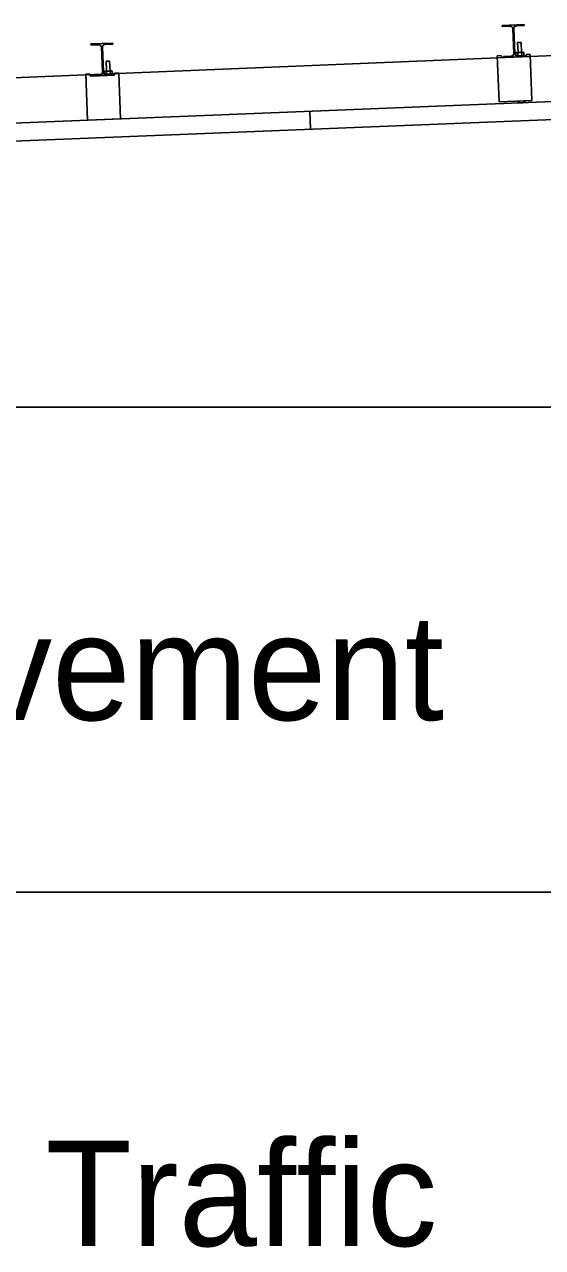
# Model space of a CAD drawing. Extents: x 9538 to 81668, y 7600 to 11751.
# Drawn here: x 25719.1 to 25797.7, y 9572.7 to 9758.3 of the extents above; entities that cross this region are included whole.
import ezdxf

# ---------------------------------------------------------------- set-up
doc = ezdxf.new("R2010")
doc.units = 0
for name, color, linetype in [('dsnStdCells', 7, 'Continuous'), ('dsnStdDimension', 7, 'Continuous'), ('dsnStdNote', 7, 'Continuous'), ('dsnStdTable', 7, 'Continuous')]:
    doc.layers.add(name, color=color, linetype=linetype)

msp = doc.modelspace()

# ---------------------------------------------------------------- linework, layer by layer
at = {"layer": 'dsnStdCells'}
for p, q in [((25794.9, 9758.35), (25791.57, 9758.21)), ((25794.9, 9758.35), (25791.57, 9758.21)), ((25791.57, 9758.21), (25791.58, 9758.06)), ((25791.57, 9758.21), (25791.58, 9758.06)), ((25791.58, 9758.06), (25792.75, 9758.1)), ((25791.58, 9758.06), (25792.75, 9758.1)), ((25793.18, 9757.71), (25793.33, 9753.96)), ((25793.18, 9757.71), (25793.33, 9753.96)), ((25793.49, 9753.96), (25793.34, 9757.71)), ((25793.49, 9753.96), (25793.34, 9757.71)), ((25793.74, 9758.14), (25794.91, 9758.19)), ((25793.74, 9758.14), (25794.91, 9758.19)), ((25794.91, 9758.19), (25794.9, 9758.35)), ((25794.91, 9758.19), (25794.9, 9758.35)), ((25732.46, 9755.53), (25729.13, 9755.39)), ((25732.46, 9755.53), (25729.13, 9755.39)), ((25729.13, 9755.39), (25729.14, 9755.24)), ((25729.13, 9755.39), (25729.14, 9755.24)), ((25729.14, 9755.24), (25730.31, 9755.28)), ((25729.14, 9755.24), (25730.31, 9755.28)), ((25730.74, 9754.88), (25730.89, 9751.14)), ((25730.74, 9754.88), (25730.89, 9751.14)), ((25731.05, 9751.14), (25730.9, 9754.89)), ((25731.05, 9751.14), (25730.9, 9754.89)), ((25731.3, 9755.32), (25732.47, 9755.37)), ((25731.3, 9755.32), (25732.47, 9755.37)), ((25732.47, 9755.37), (25732.46, 9755.53)), ((25732.47, 9755.37), (25732.46, 9755.53)), ((25793.72, 9754.08), (25793.64, 9754.02)), ((25793.72, 9754.08), (25793.64, 9754.02)), ((25793.64, 9754.02), (25793.65, 9753.65)), ((25793.65, 9753.65), (25793.64, 9754.02)), ((25794.69, 9754.12), (25793.72, 9754.08)), ((25793.72, 9754.08), (25794.69, 9754.12)), ((25794.44, 9755.62), (25793.92, 9755.6)), ((25794.44, 9755.62), (25793.92, 9755.6)), ((25793.92, 9755.6), (25793.98, 9754.09)), ((25793.92, 9755.6), (25793.98, 9754.09)), ((25793.94, 9754.03), (25793.95, 9753.62)), ((25793.95, 9753.62), (25793.94, 9754.03)), ((25793.95, 9753.62), (25793.94, 9754.03)), ((25793.98, 9754.09), (25794.5, 9754.11)), ((25794.5, 9754.11), (25794.44, 9755.62)), ((25794.5, 9754.11), (25794.44, 9755.62)), ((25794.56, 9753.64), (25794.54, 9754.06)), ((25794.54, 9754.06), (25794.56, 9753.64)), ((25794.56, 9753.64), (25794.54, 9754.06)), ((25794.75, 9754.12), (25794.69, 9754.12)), ((25794.69, 9754.12), (25794.75, 9754.12)), ((25794.84, 9754.07), (25794.75, 9754.12)), ((25794.84, 9754.07), (25794.75, 9754.12)), ((25794.86, 9753.65), (25794.84, 9754.07)), ((25794.86, 9753.65), (25794.84, 9754.07)), ((25732, 9752.8), (25731.48, 9752.78)), ((25732, 9752.8), (25731.48, 9752.78)), ((25731.48, 9752.78), (25731.54, 9751.27)), ((25731.48, 9752.78), (25731.54, 9751.27)), ((25732.06, 9751.29), (25732, 9752.8)), ((25732.06, 9751.29), (25732, 9752.8)), ((25790.82, 9753.6), (25791.44, 9753.62)), ((25791.1, 9746.63), (25790.82, 9753.6)), ((25791.45, 9753.31), (25791.44, 9753.62)), ((25795.2, 9753.46), (25791.45, 9753.31)), ((25792.93, 9753.53), (25791.76, 9753.48)), ((25792.93, 9753.53), (25791.76, 9753.48)), ((25791.76, 9753.48), (25791.77, 9753.32)), ((25791.76, 9753.48), (25791.77, 9753.32)), ((25791.77, 9753.32), (25795.1, 9753.46)), ((25791.77, 9753.32), (25795.1, 9753.46)), ((25795.09, 9753.61), (25793.92, 9753.56)), ((25795.09, 9753.61), (25793.92, 9753.56)), ((25794.78, 9753.6), (25794.86, 9753.65)), ((25794.78, 9753.6), (25794.86, 9753.65)), ((25795.1, 9753.46), (25795.09, 9753.61)), ((25795.1, 9753.46), (25795.09, 9753.61)), ((25795.19, 9753.77), (25795.81, 9753.8)), ((25795.19, 9753.77), (25795.2, 9753.46)), ((25795.81, 9753.8), (25796.09, 9746.83)), ((25728.38, 9750.78), (25729, 9750.8)), ((25728.66, 9743.82), (25728.38, 9750.78)), ((25729.02, 9750.49), (25729, 9750.8)), ((25732.76, 9750.64), (25729.02, 9750.49)), ((25730.49, 9750.7), (25729.32, 9750.66)), ((25730.49, 9750.7), (25729.32, 9750.66)), ((25729.32, 9750.66), (25729.33, 9750.5)), ((25729.32, 9750.66), (25729.33, 9750.5)), ((25729.33, 9750.5), (25732.66, 9750.64)), ((25729.33, 9750.5), (25732.66, 9750.64)), ((25731.28, 9751.26), (25731.2, 9751.2)), ((25731.28, 9751.26), (25731.2, 9751.2)), ((25731.2, 9751.2), (25731.22, 9750.83)), ((25731.22, 9750.83), (25731.2, 9751.2)), ((25732.25, 9751.3), (25731.28, 9751.26)), ((25731.28, 9751.26), (25732.25, 9751.3)), ((25732.65, 9750.79), (25731.48, 9750.74)), ((25732.65, 9750.79), (25731.48, 9750.74)), ((25731.5, 9751.21), (25731.52, 9750.8)), ((25731.52, 9750.8), (25731.5, 9751.21)), ((25731.52, 9750.8), (25731.5, 9751.21)), ((25731.54, 9751.27), (25732.06, 9751.29)), ((25732.12, 9750.82), (25732.1, 9751.24)), ((25732.1, 9751.24), (25732.12, 9750.82)), ((25732.12, 9750.82), (25732.1, 9751.24)), ((25732.32, 9751.3), (25732.25, 9751.3)), ((25732.25, 9751.3), (25732.32, 9751.3)), ((25732.4, 9751.25), (25732.32, 9751.3)), ((25732.4, 9751.25), (25732.32, 9751.3)), ((25732.34, 9750.78), (25732.42, 9750.83)), ((25732.34, 9750.78), (25732.42, 9750.83)), ((25732.42, 9750.83), (25732.4, 9751.25)), ((25732.42, 9750.83), (25732.4, 9751.25)), ((25732.66, 9750.64), (25732.65, 9750.79)), ((25732.66, 9750.64), (25732.65, 9750.79)), ((25732.75, 9750.95), (25733.38, 9750.98)), ((25732.75, 9750.95), (25732.76, 9750.64)), ((25733.38, 9750.98), (25733.65, 9744.02)), ((25796.09, 9746.83), (25791.1, 9746.63)), ((25793.99, 9746.72), (25793.99, 9746.6)), ((25795.08, 9746.65), (25795.07, 9746.77))]:
    msp.add_line(p, q, dxfattribs=at)
for points in [[(25793.65, 9753.65), (25793.65, 9753.65)], [(25793.92, 9753.56), (25794.78, 9753.6), (25794.78, 9753.6)], [(25731.22, 9750.83), (25731.22, 9750.83)], [(25731.48, 9750.74), (25732.34, 9750.78), (25732.34, 9750.78)], [(25794.01, 9746.58), (25794.07, 9746.55), (25794.13, 9746.52), (25794.2, 9746.5), (25794.26, 9746.48), (25794.33, 9746.46), (25794.4, 9746.45), (25794.47, 9746.45), (25794.54, 9746.45), (25794.61, 9746.45), (25794.68, 9746.46), (25794.75, 9746.48), (25794.82, 9746.5), (25794.88, 9746.52), (25794.95, 9746.55), (25795.01, 9746.59), (25795.07, 9746.63)]]:
    msp.add_lwpolyline(points, dxfattribs=at)
for centre, radius, start, end in [((25792.76, 9757.69), 0.417, 2.2841, 92.2932), ((25792.76, 9757.69), 0.417, 2.2841, 92.2932), ((25793.75, 9757.73), 0.417, 92.2981, 182.2871), ((25793.75, 9757.73), 0.417, 92.2981, 182.2871), ((25730.33, 9754.87), 0.417, 2.2841, 92.2932), ((25730.33, 9754.87), 0.417, 2.2841, 92.2932), ((25731.32, 9754.91), 0.417, 92.2981, 182.2871), ((25731.32, 9754.91), 0.417, 92.2981, 182.2871), ((25792.91, 9753.94), 0.417, 272.2981, 2.2871), ((25792.91, 9753.94), 0.417, 272.2981, 2.2871), ((25793.9, 9753.98), 0.417, 182.2841, 272.2932), ((25793.9, 9753.98), 0.417, 182.2841, 272.2932), ((25793.9, 9753.98), 0.417, 233.1773, 272.2932), ((25730.48, 9751.12), 0.417, 272.2981, 2.2871), ((25730.48, 9751.12), 0.417, 272.2981, 2.2871), ((25731.47, 9751.16), 0.417, 182.2841, 272.2932), ((25731.47, 9751.16), 0.417, 182.2841, 272.2932), ((25731.47, 9751.16), 0.417, 233.1773, 272.2932), ((25794.01, 9746.72), 0.0239, 92.3556, 182.1481), ((25794.02, 9746.6), 0.024, 182.5831, 238.6104), ((25795.05, 9746.77), 0.0238, 2.1761, 92.3321), ((25795.05, 9746.65), 0.0238, 305.8121, 2.437)]:
    msp.add_arc(centre, radius, start, end, dxfattribs=at)
for points in [[(25793.94, 9754.03), (25793.91, 9754.05), (25793.86, 9754.07), (25793.78, 9754.08), (25793.7, 9754.06), (25793.66, 9754.04), (25793.64, 9754.02)], [(25793.64, 9754.02), (25793.66, 9754.04), (25793.7, 9754.06), (25793.78, 9754.08), (25793.86, 9754.07), (25793.91, 9754.05), (25793.94, 9754.03)], [(25793.94, 9754.03), (25793.91, 9754.05), (25793.86, 9754.07), (25793.78, 9754.08), (25793.7, 9754.06), (25793.66, 9754.04), (25793.64, 9754.02)], [(25794.54, 9754.06), (25794.49, 9754.07), (25794.38, 9754.1), (25794.22, 9754.1), (25794.07, 9754.08), (25793.98, 9754.05), (25793.94, 9754.03)], [(25793.94, 9754.03), (25793.98, 9754.05), (25794.07, 9754.08), (25794.22, 9754.1), (25794.38, 9754.1), (25794.49, 9754.07), (25794.54, 9754.06)], [(25794.54, 9754.06), (25794.49, 9754.07), (25794.38, 9754.1), (25794.22, 9754.1), (25794.07, 9754.08), (25793.98, 9754.05), (25793.94, 9754.03)], [(25794.84, 9754.07), (25794.82, 9754.08), (25794.79, 9754.1), (25794.72, 9754.12), (25794.65, 9754.12), (25794.59, 9754.09), (25794.55, 9754.07), (25794.54, 9754.06)], [(25794.54, 9754.06), (25794.55, 9754.07), (25794.59, 9754.09), (25794.65, 9754.12), (25794.72, 9754.12), (25794.79, 9754.1), (25794.82, 9754.08), (25794.84, 9754.07)], [(25794.84, 9754.07), (25794.82, 9754.08), (25794.79, 9754.1), (25794.72, 9754.12), (25794.65, 9754.12), (25794.59, 9754.09), (25794.55, 9754.07), (25794.54, 9754.06)], [(25793.86, 9753.57), (25793.87, 9753.58), (25793.9, 9753.58), (25793.93, 9753.6), (25793.95, 9753.62)], [(25793.95, 9753.62), (25794.01, 9753.61), (25794.12, 9753.58), (25794.27, 9753.58), (25794.42, 9753.6), (25794.51, 9753.63), (25794.56, 9753.64)], [(25794.56, 9753.64), (25794.51, 9753.63), (25794.42, 9753.6), (25794.27, 9753.58), (25794.12, 9753.58), (25794.01, 9753.61), (25793.95, 9753.62)], [(25793.95, 9753.62), (25794.01, 9753.61), (25794.12, 9753.58), (25794.27, 9753.58), (25794.42, 9753.6), (25794.51, 9753.63), (25794.56, 9753.64)], [(25794.56, 9753.64), (25794.57, 9753.64), (25794.61, 9753.62), (25794.67, 9753.59), (25794.74, 9753.6), (25794.81, 9753.62), (25794.84, 9753.64), (25794.86, 9753.65)], [(25794.86, 9753.65), (25794.84, 9753.64), (25794.81, 9753.62), (25794.74, 9753.6), (25794.67, 9753.59), (25794.61, 9753.62), (25794.57, 9753.64), (25794.56, 9753.64)], [(25794.56, 9753.64), (25794.57, 9753.64), (25794.61, 9753.62), (25794.67, 9753.59), (25794.74, 9753.6), (25794.81, 9753.62), (25794.84, 9753.64), (25794.86, 9753.65)], [(25731.5, 9751.21), (25731.47, 9751.23), (25731.42, 9751.25), (25731.34, 9751.26), (25731.26, 9751.24), (25731.22, 9751.22), (25731.2, 9751.2)], [(25731.2, 9751.2), (25731.22, 9751.22), (25731.26, 9751.24), (25731.34, 9751.26), (25731.42, 9751.25), (25731.47, 9751.23), (25731.5, 9751.21)], [(25731.5, 9751.21), (25731.47, 9751.23), (25731.42, 9751.25), (25731.34, 9751.26), (25731.26, 9751.24), (25731.22, 9751.22), (25731.2, 9751.2)], [(25731.42, 9750.75), (25731.43, 9750.75), (25731.47, 9750.76), (25731.5, 9750.78), (25731.52, 9750.8)], [(25732.1, 9751.24), (25732.05, 9751.25), (25731.94, 9751.28), (25731.78, 9751.28), (25731.64, 9751.26), (25731.55, 9751.23), (25731.5, 9751.21)], [(25731.5, 9751.21), (25731.55, 9751.23), (25731.64, 9751.26), (25731.78, 9751.28), (25731.94, 9751.28), (25732.05, 9751.25), (25732.1, 9751.24)], [(25732.1, 9751.24), (25732.05, 9751.25), (25731.94, 9751.28), (25731.78, 9751.28), (25731.64, 9751.26), (25731.55, 9751.23), (25731.5, 9751.21)], [(25731.52, 9750.8), (25731.57, 9750.79), (25731.68, 9750.76), (25731.84, 9750.76), (25731.98, 9750.78), (25732.07, 9750.81), (25732.12, 9750.82)], [(25732.12, 9750.82), (25732.07, 9750.81), (25731.98, 9750.78), (25731.84, 9750.76), (25731.68, 9750.76), (25731.57, 9750.79), (25731.52, 9750.8)], [(25731.52, 9750.8), (25731.57, 9750.79), (25731.68, 9750.76), (25731.84, 9750.76), (25731.98, 9750.78), (25732.07, 9750.81), (25732.12, 9750.82)], [(25732.4, 9751.25), (25732.38, 9751.26), (25732.35, 9751.28), (25732.29, 9751.3), (25732.21, 9751.3), (25732.15, 9751.27), (25732.11, 9751.25), (25732.1, 9751.24)], [(25732.1, 9751.24), (25732.11, 9751.25), (25732.15, 9751.27), (25732.21, 9751.3), (25732.29, 9751.3), (25732.35, 9751.28), (25732.38, 9751.26), (25732.4, 9751.25)], [(25732.4, 9751.25), (25732.38, 9751.26), (25732.35, 9751.28), (25732.29, 9751.3), (25732.21, 9751.3), (25732.15, 9751.27), (25732.11, 9751.25), (25732.1, 9751.24)], [(25732.12, 9750.82), (25732.13, 9750.82), (25732.17, 9750.8), (25732.23, 9750.77), (25732.31, 9750.78), (25732.37, 9750.8), (25732.4, 9750.82), (25732.42, 9750.83)], [(25732.42, 9750.83), (25732.4, 9750.82), (25732.37, 9750.8), (25732.31, 9750.78), (25732.23, 9750.77), (25732.17, 9750.8), (25732.13, 9750.82), (25732.12, 9750.82)], [(25732.12, 9750.82), (25732.13, 9750.82), (25732.17, 9750.8), (25732.23, 9750.77), (25732.31, 9750.78), (25732.37, 9750.8), (25732.4, 9750.82), (25732.42, 9750.83)]]:
    msp.add_open_spline(points, degree=3, dxfattribs=at)
at = {"layer": 'dsnStdDimension'}
for p, q in [((25896.12, 9757.6), (25420.83, 9738.08)), ((25169.17, 9700.29), (26200.86, 9700.29))]:
    msp.add_line(p, q, dxfattribs=at)
at = {"layer": 'dsnStdTable'}
for p, q in [((25420.73, 9738.08), (25896.12, 9757.6)), ((25794.9, 9758.35), (25791.57, 9758.21)), ((25791.57, 9758.21), (25791.58, 9758.06)), ((25791.58, 9758.06), (25792.75, 9758.1)), ((25793.18, 9757.71), (25793.33, 9753.96)), ((25793.49, 9753.96), (25793.34, 9757.71)), ((25793.74, 9758.14), (25794.91, 9758.19)), ((25794.91, 9758.19), (25794.9, 9758.35)), ((25732.46, 9755.53), (25729.13, 9755.39)), ((25729.13, 9755.39), (25729.14, 9755.24)), ((25729.14, 9755.24), (25730.31, 9755.28)), ((25730.74, 9754.88), (25730.89, 9751.14)), ((25731.05, 9751.14), (25730.9, 9754.89)), ((25731.3, 9755.32), (25732.47, 9755.37)), ((25732.47, 9755.37), (25732.46, 9755.53)), ((25793.72, 9754.08), (25793.64, 9754.02)), ((25793.65, 9753.65), (25793.64, 9754.02)), ((25793.72, 9754.08), (25794.69, 9754.12)), ((25794.44, 9755.62), (25793.92, 9755.6)), ((25793.92, 9755.6), (25793.98, 9754.09)), ((25793.95, 9753.62), (25793.94, 9754.03)), ((25794.5, 9754.11), (25794.44, 9755.62)), ((25794.56, 9753.64), (25794.54, 9754.06)), ((25794.69, 9754.12), (25794.75, 9754.12)), ((25794.84, 9754.07), (25794.75, 9754.12)), ((25794.86, 9753.65), (25794.84, 9754.07)), ((25732, 9752.8), (25731.48, 9752.78)), ((25731.48, 9752.78), (25731.54, 9751.27)), ((25732.06, 9751.29), (25732, 9752.8)), ((25790.82, 9753.6), (25791.44, 9753.62)), ((25791.1, 9746.63), (25790.82, 9753.6)), ((25791.45, 9753.31), (25791.44, 9753.62)), ((25795.2, 9753.46), (25791.45, 9753.31)), ((25792.93, 9753.53), (25791.76, 9753.48)), ((25791.76, 9753.48), (25791.77, 9753.32)), ((25791.77, 9753.32), (25795.1, 9753.46)), ((25795.09, 9753.61), (25793.92, 9753.56)), ((25794.78, 9753.6), (25794.86, 9753.65)), ((25795.1, 9753.46), (25795.09, 9753.61)), ((25795.19, 9753.77), (25795.81, 9753.8)), ((25795.19, 9753.77), (25795.2, 9753.46)), ((25795.81, 9753.8), (25796.09, 9746.83)), ((25728.38, 9750.78), (25729, 9750.8)), ((25728.66, 9743.82), (25728.38, 9750.78)), ((25729.02, 9750.49), (25729, 9750.8)), ((25732.76, 9750.64), (25729.02, 9750.49)), ((25730.49, 9750.7), (25729.32, 9750.66)), ((25729.32, 9750.66), (25729.33, 9750.5)), ((25729.33, 9750.5), (25732.66, 9750.64)), ((25731.28, 9751.26), (25731.2, 9751.2)), ((25731.22, 9750.83), (25731.2, 9751.2)), ((25731.28, 9751.26), (25732.25, 9751.3)), ((25732.65, 9750.79), (25731.48, 9750.74)), ((25731.52, 9750.8), (25731.5, 9751.21)), ((25732.12, 9750.82), (25732.1, 9751.24)), ((25732.25, 9751.3), (25732.32, 9751.3)), ((25732.4, 9751.25), (25732.32, 9751.3)), ((25732.34, 9750.78), (25732.42, 9750.83)), ((25732.42, 9750.83), (25732.4, 9751.25)), ((25732.66, 9750.64), (25732.65, 9750.79)), ((25732.75, 9750.95), (25733.38, 9750.98)), ((25732.75, 9750.95), (25732.76, 9750.64)), ((25733.38, 9750.98), (25733.65, 9744.02)), ((25799.33, 9746.65), (25387.76, 9730.18)), ((25796.09, 9746.83), (25791.1, 9746.63)), ((25793.99, 9746.72), (25793.99, 9746.6)), ((25795.08, 9746.65), (25795.07, 9746.77)), ((25762.38, 9745.17), (25762.49, 9742.46)), ((25799.44, 9743.94), (25387.76, 9727.47)), ((25733.65, 9744.02), (25728.66, 9743.82)), ((24764.02, 9700.29), (26377.72, 9700.29)), ((24764.23, 9626.66), (26378.02, 9626.66))]:
    msp.add_line(p, q, dxfattribs=at)
msp.add_lwpolyline([(25794.01, 9746.58), (25794.07, 9746.55), (25794.13, 9746.52), (25794.2, 9746.5), (25794.26, 9746.48), (25794.33, 9746.46), (25794.4, 9746.45), (25794.47, 9746.45), (25794.54, 9746.45), (25794.61, 9746.45), (25794.68, 9746.46), (25794.75, 9746.48), (25794.82, 9746.5), (25794.88, 9746.52), (25794.95, 9746.55), (25795.01, 9746.59), (25795.07, 9746.63)], dxfattribs=at)
for centre, radius, start, end in [((25792.76, 9757.69), 0.417, 2.2841, 92.2932), ((25793.75, 9757.73), 0.417, 92.2981, 182.2871), ((25730.33, 9754.87), 0.417, 2.2841, 92.2932), ((25731.32, 9754.91), 0.417, 92.2981, 182.2871), ((25792.91, 9753.94), 0.417, 272.2981, 2.2871), ((25793.9, 9753.98), 0.417, 182.2841, 272.2932), ((25730.48, 9751.12), 0.417, 272.2981, 2.2871), ((25731.47, 9751.16), 0.417, 182.2841, 272.2932), ((25794.01, 9746.72), 0.0239, 92.3556, 182.1481), ((25794.02, 9746.6), 0.024, 182.5831, 238.6104), ((25795.05, 9746.77), 0.0238, 2.1761, 92.3321), ((25795.05, 9746.65), 0.0238, 305.8121, 2.437)]:
    msp.add_arc(centre, radius, start, end, dxfattribs=at)
for points in [[(25793.94, 9754.03), (25793.91, 9754.05), (25793.86, 9754.07), (25793.78, 9754.08), (25793.7, 9754.06), (25793.66, 9754.04), (25793.64, 9754.02)], [(25794.54, 9754.06), (25794.49, 9754.07), (25794.38, 9754.1), (25794.22, 9754.1), (25794.07, 9754.08), (25793.98, 9754.05), (25793.94, 9754.03)], [(25794.84, 9754.07), (25794.82, 9754.08), (25794.79, 9754.1), (25794.72, 9754.12), (25794.65, 9754.12), (25794.59, 9754.09), (25794.55, 9754.07), (25794.54, 9754.06)], [(25793.86, 9753.57), (25793.87, 9753.58), (25793.9, 9753.58), (25793.93, 9753.6), (25793.95, 9753.62)], [(25793.95, 9753.62), (25794.01, 9753.61), (25794.12, 9753.58), (25794.27, 9753.58), (25794.42, 9753.6), (25794.51, 9753.63), (25794.56, 9753.64)], [(25794.56, 9753.64), (25794.57, 9753.64), (25794.61, 9753.62), (25794.67, 9753.59), (25794.74, 9753.6), (25794.81, 9753.62), (25794.84, 9753.64), (25794.86, 9753.65)], [(25731.5, 9751.21), (25731.47, 9751.23), (25731.42, 9751.25), (25731.34, 9751.26), (25731.26, 9751.24), (25731.22, 9751.22), (25731.2, 9751.2)], [(25731.42, 9750.75), (25731.43, 9750.75), (25731.47, 9750.76), (25731.5, 9750.78), (25731.52, 9750.8)], [(25732.1, 9751.24), (25732.05, 9751.25), (25731.94, 9751.28), (25731.78, 9751.28), (25731.64, 9751.26), (25731.55, 9751.23), (25731.5, 9751.21)], [(25731.52, 9750.8), (25731.57, 9750.79), (25731.68, 9750.76), (25731.84, 9750.76), (25731.98, 9750.78), (25732.07, 9750.81), (25732.12, 9750.82)], [(25732.4, 9751.25), (25732.38, 9751.26), (25732.35, 9751.28), (25732.29, 9751.3), (25732.21, 9751.3), (25732.15, 9751.27), (25732.11, 9751.25), (25732.1, 9751.24)], [(25732.12, 9750.82), (25732.13, 9750.82), (25732.17, 9750.8), (25732.23, 9750.77), (25732.31, 9750.78), (25732.37, 9750.8), (25732.4, 9750.82), (25732.42, 9750.83)]]:
    msp.add_open_spline(points, degree=3, dxfattribs=at)

# ---------------------------------------------------------------- texts
at = {"layer": 'dsnStdNote'}
for s, p in [('Edge of Shoulder Pavement', (25515.11, 9652.77)), ('Direction of Traffic', (25608.13, 9572.96))]:
    msp.add_text(s, height=16, dxfattribs=at).set_placement(p)

doc.saveas('drawing.dxf')
